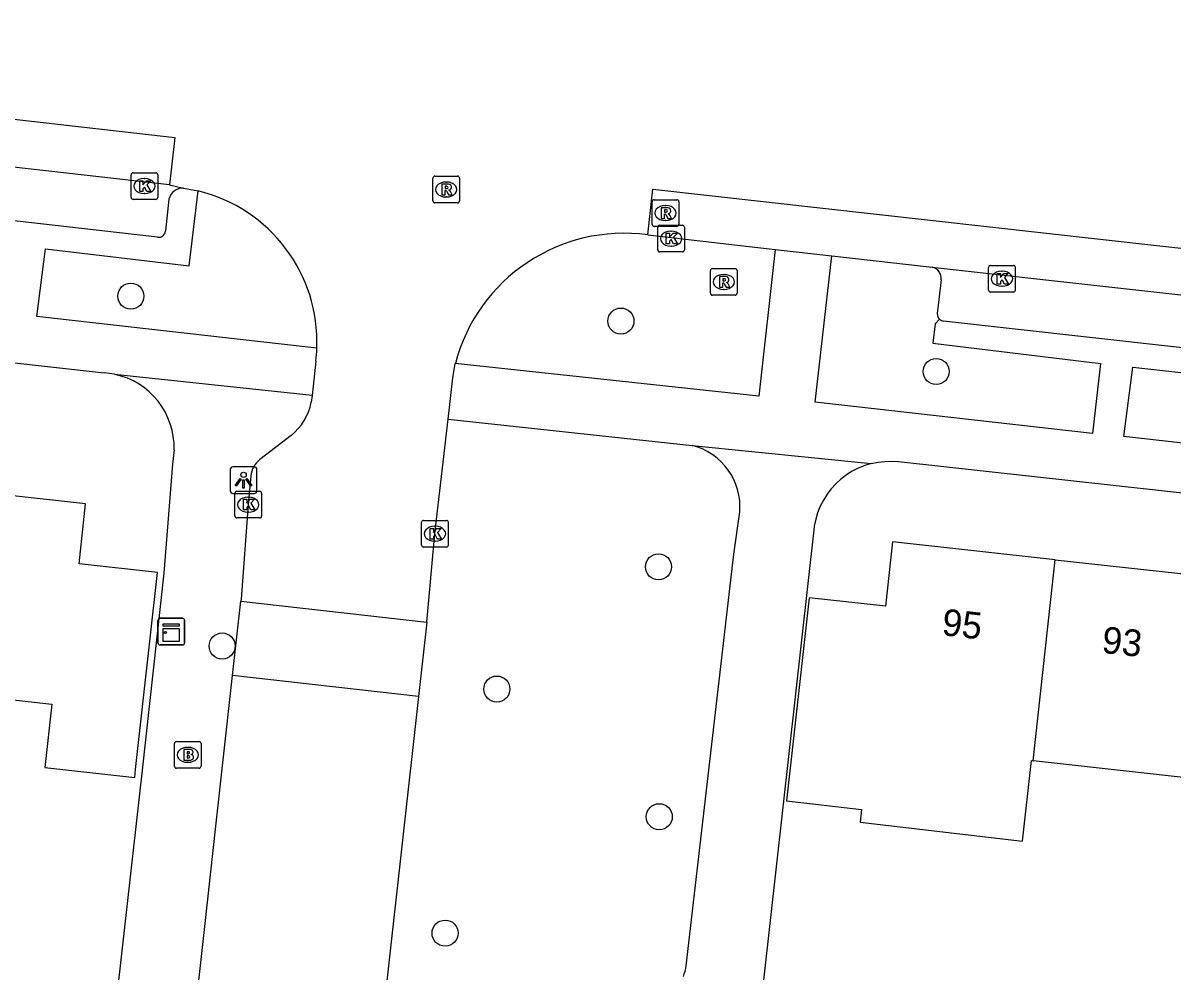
# Model space of a CAD drawing. Extents: x 161928 to 163055, y 386475 to 387428.
# Drawn here: x 162417.32 to 162460.45, y 387352.49 to 387388.04 of the extents above; entities that cross this region are included whole.
import ezdxf

# ---------------------------------------------------------------- set-up
doc = ezdxf.new("R2010")
doc.units = 0
for name, color, linetype in [('IMGEO_Boom', 7, 'Continuous'), ('IMGEO_Brandkraan', 7, 'Continuous'), ('IMGEO_Kast', 7, 'Continuous'), ('IMGEO_Kolk', 7, 'Continuous'), ('IMGEO_Lichtpunt', 7, 'Continuous'), ('IMGEO_Pand', 7, 'Continuous'), ('IMGEO_Pand_nummerreeks', 7, 'Continuous'), ('IMGEO_Parkeervlak_open', 7, 'Continuous'), ('IMGEO_Rijbaan_lokaal_gesloten', 7, 'Continuous'), ('IMGEO_Rijbaan_lokaal_open', 7, 'Continuous'), ('IMGEO_Rioolput', 7, 'Continuous'), ('IMGEO_Voetpad_open', 7, 'Continuous')]:
    doc.layers.add(name, color=color, linetype=linetype)

msp = doc.modelspace()

# ---------------------------------------------------------------- linework, layer by layer
at = {"layer": 'IMGEO_Boom'}
for centre in [(162421.369, 387377.799), (162439.746, 387376.864), (162451.568, 387374.972), (162441.156, 387367.647), (162424.792, 387364.677), (162435.094, 387363.063), (162441.184, 387358.274), (162433.152, 387353.91)]:
    msp.add_circle(centre, 0.489, dxfattribs=at)
at = {"layer": 'IMGEO_Brandkraan'}
for p, q in [((162423.003, 387360.17), (162423.003, 387361.022)), ((162423.078, 387361.096), (162423.93, 387361.096)), ((162424.004, 387361.022), (162424.004, 387360.17)), ((162423.491, 387360.876), (162423.516, 387360.876)), ((162423.514, 387360.316), (162423.489, 387360.316)), ((162423.93, 387360.096), (162423.078, 387360.096))]:
    msp.add_line(p, q, dxfattribs=at)
for points in [[(162423.003, 387360.17), (162423.003, 387361.022)], [(162423.078, 387361.096), (162423.93, 387361.096)], [(162424.004, 387361.022), (162424.004, 387360.17)], [(162423.351, 387360.796), (162423.351, 387360.396), (162423.564, 387360.396)], [(162423.582, 387360.796), (162423.351, 387360.796)], [(162423.53, 387360.715), (162423.476, 387360.715), (162423.476, 387360.639)], [(162423.476, 387360.639), (162423.529, 387360.639)], [(162423.538, 387360.563), (162423.476, 387360.563), (162423.476, 387360.482)], [(162423.476, 387360.482), (162423.538, 387360.482)], [(162423.93, 387360.096), (162423.078, 387360.096)]]:
    msp.add_lwpolyline(points, dxfattribs=at)
for centre, radius, start, end in [((162423.08, 387361.02), 0.0765, 91.552, 178.448), ((162423.08, 387361.02), 0.0765, 91.552, 178.448), ((162423.928, 387361.02), 0.0765, 1.552, 88.448), ((162423.928, 387361.02), 0.0765, 1.552, 88.448), ((162423.531, 387360.677), 0.0379, 267.8285, 90.9355), ((162423.539, 387360.522), 0.0404, 269.8759, 90.5077), ((162423.586, 387360.651), 0.145, 59.4692, 91.5367), ((162423.611, 387360.698), 0.0922, 285.5137, 58.1501), ((162423.616, 387360.506), 0.105, 301.3115, 78.989), ((162423.08, 387360.172), 0.0765, 181.552, 268.448), ((162423.08, 387360.172), 0.0765, 181.552, 268.448), ((162423.57, 387360.647), 0.251, 268.6676, 293.5347), ((162423.928, 387360.172), 0.0765, 271.552, 358.448), ((162423.928, 387360.172), 0.0765, 271.552, 358.448)]:
    msp.add_arc(centre, radius, start, end, dxfattribs=at)
for centre, major_axis, ratio, start_param, end_param in [((162423.49, 387360.596), (-0.387, 0.002), 0.722429, 4.712389, 7.853982), ((162423.515, 387360.596), (-0.39, 0.002), 0.717154, 1.570796, 4.712389)]:
    msp.add_ellipse(centre, major_axis=major_axis, ratio=ratio, start_param=start_param, end_param=end_param, dxfattribs=at)
at = {"layer": 'IMGEO_Kast'}
for p, q in [((162422.459, 387365.718), (162423.3, 387365.718)), ((162423.3, 387365.718), (162422.459, 387365.718)), ((162422.384, 387364.793), (162422.384, 387365.634)), ((162422.384, 387365.634), (162422.384, 387364.793)), ((162423.384, 387365.643), (162423.384, 387364.802)), ((162423.384, 387364.802), (162423.384, 387365.643)), ((162423.309, 387364.718), (162422.468, 387364.718)), ((162422.468, 387364.718), (162423.309, 387364.718))]:
    msp.add_line(p, q, dxfattribs=at)
for points in [[(162422.579, 387365.508), (162423.179, 387365.508), (162423.179, 387365.423), (162422.579, 387365.423), (162422.579, 387365.508)], [(162422.579, 387365.333), (162423.179, 387365.333), (162423.179, 387364.844), (162422.579, 387364.844), (162422.579, 387365.333)]]:
    msp.add_lwpolyline(points, dxfattribs=at)
msp.add_circle((162422.663, 387365.182), 0.0377, dxfattribs=at)
for centre, start, end in [((162422.462, 387365.64), 92.4484, 184.2845), ((162422.462, 387365.64), 92.4484, 184.2845), ((162423.306, 387365.64), 2.4484, 94.2845), ((162423.306, 387365.64), 2.4484, 94.2845), ((162422.462, 387364.796), 182.4484, 274.2845), ((162422.462, 387364.796), 182.4484, 274.2845), ((162423.306, 387364.796), 272.4484, 4.2845), ((162423.306, 387364.796), 272.4484, 4.2845)]:
    msp.add_arc(centre, 0.0779, start, end, dxfattribs=at)
at = {"layer": 'IMGEO_Kolk'}
for p, q in [((162421.379, 387381.499), (162421.379, 387382.351)), ((162421.454, 387382.425), (162422.306, 387382.425)), ((162421.867, 387382.205), (162421.892, 387382.205)), ((162422.38, 387382.351), (162422.38, 387381.499)), ((162422.306, 387381.425), (162421.454, 387381.425)), ((162421.89, 387381.645), (162421.865, 387381.645)), ((162441.127, 387379.531), (162441.127, 387380.383)), ((162441.202, 387380.457), (162442.054, 387380.457)), ((162442.128, 387380.383), (162442.128, 387379.531)), ((162441.615, 387380.237), (162441.64, 387380.237)), ((162441.638, 387379.677), (162441.613, 387379.677)), ((162442.054, 387379.457), (162441.202, 387379.457)), ((162453.535, 387378.025), (162453.535, 387378.877)), ((162453.61, 387378.951), (162454.462, 387378.951)), ((162454.023, 387378.731), (162454.048, 387378.731)), ((162454.536, 387378.877), (162454.536, 387378.025)), ((162454.462, 387377.951), (162453.61, 387377.951)), ((162454.046, 387378.171), (162454.021, 387378.171)), ((162425.347, 387370.48), (162426.199, 387370.48)), ((162425.272, 387369.554), (162425.272, 387370.406)), ((162425.76, 387370.26), (162425.785, 387370.26)), ((162426.273, 387370.406), (162426.273, 387369.554)), ((162425.783, 387369.7), (162425.758, 387369.7)), ((162426.199, 387369.48), (162425.347, 387369.48)), ((162432.273, 387368.464), (162432.273, 387369.316)), ((162432.348, 387369.39), (162433.2, 387369.39)), ((162432.761, 387369.17), (162432.786, 387369.17)), ((162433.274, 387369.316), (162433.274, 387368.464)), ((162433.2, 387368.39), (162432.348, 387368.39)), ((162432.784, 387368.61), (162432.759, 387368.61))]:
    msp.add_line(p, q, dxfattribs=at)
for points in [[(162421.379, 387381.499), (162421.379, 387382.351)], [(162421.454, 387382.425), (162422.306, 387382.425)], [(162421.7, 387382.125), (162421.823, 387382.125), (162421.823, 387381.974), (162421.953, 387382.125), (162422.117, 387382.125), (162421.971, 387381.974), (162422.124, 387381.725), (162421.972, 387381.725), (162421.887, 387381.889), (162421.823, 387381.822), (162421.823, 387381.725), (162421.7, 387381.725), (162421.7, 387382.125)], [(162422.38, 387382.351), (162422.38, 387381.499)], [(162422.306, 387381.425), (162421.454, 387381.425)], [(162441.127, 387379.531), (162441.127, 387380.383)], [(162441.202, 387380.457), (162442.054, 387380.457)], [(162442.128, 387380.383), (162442.128, 387379.531)], [(162441.448, 387380.157), (162441.571, 387380.157), (162441.571, 387380.006), (162441.701, 387380.157), (162441.865, 387380.157), (162441.719, 387380.006), (162441.872, 387379.757), (162441.72, 387379.757), (162441.635, 387379.921), (162441.571, 387379.854), (162441.571, 387379.757), (162441.448, 387379.757), (162441.448, 387380.157)], [(162442.054, 387379.457), (162441.202, 387379.457)], [(162453.535, 387378.025), (162453.535, 387378.877)], [(162453.61, 387378.951), (162454.462, 387378.951)], [(162453.856, 387378.651), (162453.979, 387378.651), (162453.979, 387378.5), (162454.109, 387378.651), (162454.273, 387378.651), (162454.127, 387378.5), (162454.28, 387378.251), (162454.128, 387378.251), (162454.043, 387378.415), (162453.979, 387378.348), (162453.979, 387378.251), (162453.856, 387378.251), (162453.856, 387378.651)], [(162454.536, 387378.877), (162454.536, 387378.025)], [(162454.462, 387377.951), (162453.61, 387377.951)], [(162425.347, 387370.48), (162426.199, 387370.48)], [(162425.272, 387369.554), (162425.272, 387370.406)], [(162425.593, 387370.18), (162425.716, 387370.18), (162425.716, 387370.029), (162425.846, 387370.18), (162426.01, 387370.18), (162425.864, 387370.029), (162426.017, 387369.78), (162425.865, 387369.78), (162425.78, 387369.944), (162425.716, 387369.877), (162425.716, 387369.78), (162425.593, 387369.78), (162425.593, 387370.18)], [(162426.273, 387370.406), (162426.273, 387369.554)], [(162426.199, 387369.48), (162425.347, 387369.48)], [(162432.273, 387368.464), (162432.273, 387369.316)], [(162432.348, 387369.39), (162433.2, 387369.39)], [(162433.274, 387369.316), (162433.274, 387368.464)], [(162432.594, 387369.09), (162432.717, 387369.09), (162432.717, 387368.939), (162432.847, 387369.09), (162433.011, 387369.09), (162432.865, 387368.939), (162433.018, 387368.69), (162432.866, 387368.69), (162432.781, 387368.854), (162432.717, 387368.787), (162432.717, 387368.69), (162432.594, 387368.69), (162432.594, 387369.09)], [(162433.2, 387368.39), (162432.348, 387368.39)]]:
    msp.add_lwpolyline(points, dxfattribs=at)
for centre, start, end in [((162421.456, 387382.349), 91.552, 178.448), ((162421.456, 387382.349), 91.552, 178.448), ((162422.304, 387382.349), 1.552, 88.448), ((162422.304, 387382.349), 1.552, 88.448), ((162421.456, 387381.501), 181.552, 268.448), ((162421.456, 387381.501), 181.552, 268.448), ((162422.304, 387381.501), 271.552, 358.448), ((162422.304, 387381.501), 271.552, 358.448), ((162441.204, 387380.381), 91.552, 178.448), ((162441.204, 387380.381), 91.552, 178.448), ((162442.052, 387380.381), 1.552, 88.448), ((162442.052, 387380.381), 1.552, 88.448), ((162441.204, 387379.533), 181.552, 268.448), ((162441.204, 387379.533), 181.552, 268.448), ((162442.052, 387379.533), 271.552, 358.448), ((162442.052, 387379.533), 271.552, 358.448), ((162453.612, 387378.875), 91.552, 178.448), ((162453.612, 387378.875), 91.552, 178.448), ((162454.46, 387378.875), 1.552, 88.448), ((162454.46, 387378.875), 1.552, 88.448), ((162453.612, 387378.027), 181.552, 268.448), ((162453.612, 387378.027), 181.552, 268.448), ((162454.46, 387378.027), 271.552, 358.448), ((162454.46, 387378.027), 271.552, 358.448), ((162425.349, 387370.404), 91.552, 178.448), ((162425.349, 387370.404), 91.552, 178.448), ((162426.197, 387370.404), 1.552, 88.448), ((162426.197, 387370.404), 1.552, 88.448), ((162425.349, 387369.556), 181.552, 268.448), ((162425.349, 387369.556), 181.552, 268.448), ((162426.197, 387369.556), 271.552, 358.448), ((162426.197, 387369.556), 271.552, 358.448), ((162432.35, 387369.314), 91.552, 178.448), ((162432.35, 387369.314), 91.552, 178.448), ((162433.198, 387369.314), 1.552, 88.448), ((162433.198, 387369.314), 1.552, 88.448), ((162432.35, 387368.466), 181.552, 268.448), ((162432.35, 387368.466), 181.552, 268.448), ((162433.198, 387368.466), 271.552, 358.448), ((162433.198, 387368.466), 271.552, 358.448)]:
    msp.add_arc(centre, 0.0765, start, end, dxfattribs=at)
for centre, major_axis, ratio, start_param, end_param in [((162421.866, 387381.925), (-0.387, 0.002), 0.722429, 4.712389, 7.853982), ((162421.891, 387381.925), (-0.39, 0.002), 0.717154, 1.570796, 4.712389), ((162441.614, 387379.957), (-0.387, 0.002), 0.722429, 4.712389, 7.853982), ((162441.639, 387379.957), (-0.39, 0.002), 0.717154, 1.570796, 4.712389), ((162454.022, 387378.451), (-0.387, 0.002), 0.722429, 4.712389, 7.853982), ((162454.047, 387378.451), (-0.39, 0.002), 0.717154, 1.570796, 4.712389), ((162425.759, 387369.98), (-0.387, 0.002), 0.722429, 4.712389, 7.853982), ((162425.784, 387369.98), (-0.39, 0.002), 0.717154, 1.570796, 4.712389), ((162432.76, 387368.89), (-0.387, 0.002), 0.722429, 4.712389, 7.853982), ((162432.785, 387368.89), (-0.39, 0.002), 0.717154, 1.570796, 4.712389)]:
    msp.add_ellipse(centre, major_axis=major_axis, ratio=ratio, start_param=start_param, end_param=end_param, dxfattribs=at)
at = {"layer": 'IMGEO_Lichtpunt'}
for p, q in [((162426, 387371.394), (162425.192, 387371.394)), ((162426, 387371.394), (162425.192, 387371.394)), ((162425.098, 387371.299), (162425.098, 387370.492)), ((162425.098, 387371.299), (162425.098, 387370.492)), ((162426.094, 387370.492), (162426.094, 387371.299)), ((162426.094, 387370.492), (162426.094, 387371.299)), ((162425.192, 387370.398), (162426, 387370.398)), ((162425.192, 387370.398), (162426, 387370.398))]:
    msp.add_line(p, q, dxfattribs=at)
for points in [[(162425.472, 387370.963), (162425.511, 387370.935), (162425.323, 387370.673), (162425.285, 387370.7), (162425.472, 387370.963)], [(162425.574, 387370.915), (162425.621, 387370.915), (162425.621, 387370.593), (162425.574, 387370.593), (162425.574, 387370.915)], [(162425.684, 387370.935), (162425.722, 387370.962), (162425.909, 387370.7), (162425.87, 387370.672), (162425.684, 387370.935)]]:
    msp.add_lwpolyline(points, dxfattribs=at)
msp.add_circle((162425.597, 387371.097), 0.0994, dxfattribs=at)
for centre, start, end in [((162425.192, 387371.299), 90, 180), ((162425.192, 387371.299), 90, 180), ((162426, 387371.299), 0, 90), ((162426, 387371.299), 0, 90), ((162425.192, 387370.492), 180, 270), ((162425.192, 387370.492), 180, 270), ((162426, 387370.492), 270, 0), ((162426, 387370.492), 270, 360)]:
    msp.add_arc(centre, 0.0946, start, end, dxfattribs=at)
at = {"layer": 'IMGEO_Pand'}
for points in [[(162412.726, 387363.129), (162418.411, 387362.502), (162418.148, 387360.123), (162421.516, 387359.752), (162421.548, 387360.046), (162422.363, 387367.439), (162419.425, 387367.763), (162419.673, 387370.015), (162413.559, 387370.689)], [(162456.033, 387367.915), (162449.934, 387368.587), (162449.667, 387366.17), (162446.808, 387366.485), (162445.956, 387358.876), (162448.765, 387358.552), (162448.713, 387358.07), (162454.808, 387357.363), (162455.14, 387360.378), (162455.202, 387360.371)], [(162455.202, 387360.371), (162456.033, 387367.915)], [(162456.033, 387367.915), (162461.997, 387367.258)], [(162461.166, 387359.714), (162455.202, 387360.371)]]:
    msp.add_lwpolyline(points, dxfattribs=at)
at = {"layer": 'IMGEO_Parkeervlak_open'}
msp.add_lwpolyline([(162451.759, 387378.413), (162451.61, 387377.142)], dxfattribs=at)
for centre, radius, start, end in [((162451.314, 387378.452), 0.447, 354.9883, 76.7928), ((162451.885, 387377.13), 0.275, 177.5097, 225.522)]:
    msp.add_arc(centre, radius, start, end, dxfattribs=at)
at = {"layer": 'IMGEO_Rijbaan_lokaal_gesloten'}
for points in [[(162385.272, 387388.042), (162423.014, 387383.743), (162422.819, 387381.969)], [(162422.819, 387381.969), (162383.07, 387386.468)], [(162440.752, 387380.095), (162440.944, 387381.811), (162463.978, 387379.236)], [(162440.752, 387380.095), (162445.528, 387379.546)], [(162445.528, 387379.546), (162447.65, 387379.309)], [(162447.65, 387379.309), (162451.416, 387378.887)], [(162451.416, 387378.887), (162498.919, 387373.594)]]:
    msp.add_lwpolyline(points, dxfattribs=at)
at = {"layer": 'IMGEO_Rijbaan_lokaal_open'}
for points in [[(162422.819, 387381.969), (162423.345, 387381.85)], [(162423.345, 387381.85), (162423.894, 387381.744)], [(162428.305, 387375.357), (162428.162, 387374.077)], [(162433.265, 387373.188), (162433.442, 387374.731), (162433.536, 387375.269)], [(162428.162, 387374.077), (162428.133, 387373.818)], [(162432.465, 387365.571), (162432.774, 387368.89), (162433.265, 387373.188)], [(162427.38, 387372.578), (162426.205, 387371.67)], [(162425.866, 387371.065), (162425.773, 387369.98), (162425.504, 387366.435), (162425.497, 387366.356)], [(162425.187, 387363.574), (162425.497, 387366.356)], [(162425.497, 387366.356), (162432.465, 387365.571)], [(162432.465, 387365.571), (162432.155, 387362.788)], [(162417.735, 387296.608), (162424.14, 387354.164), (162424.558, 387357.921), (162425.187, 387363.574)], [(162432.155, 387362.788), (162425.187, 387363.574)], [(162432.155, 387362.788), (162430.965, 387352.126)]]:
    msp.add_lwpolyline(points, dxfattribs=at)
for centre, radius, start, end in [((162422.516, 387376.076), 5.833, 357.7422, 76.3388), ((162439.862, 387373.618), 6.537, 82.1724, 165.3762), ((162422.358, 387376.09), 5.992, 352.9771, 357.6702), ((162426.074, 387374.22), 2.098, 308.5054, 348.9575), ((162426.778, 387370.951), 0.919, 128.5733, 172.9003)]:
    msp.add_arc(centre, radius, start, end, dxfattribs=at)
at = {"layer": 'IMGEO_Rioolput'}
for p, q in [((162432.694, 387381.372), (162432.694, 387382.224)), ((162432.769, 387382.298), (162433.621, 387382.298)), ((162433.695, 387382.224), (162433.695, 387381.372)), ((162433.182, 387382.078), (162433.207, 387382.078)), ((162433.621, 387381.298), (162432.769, 387381.298)), ((162433.205, 387381.518), (162433.18, 387381.518)), ((162440.918, 387380.488), (162440.918, 387381.34)), ((162440.993, 387381.414), (162441.845, 387381.414)), ((162441.919, 387381.34), (162441.919, 387380.488)), ((162441.406, 387381.194), (162441.431, 387381.194)), ((162441.845, 387380.414), (162440.993, 387380.414)), ((162441.429, 387380.634), (162441.404, 387380.634)), ((162443.102, 387377.907), (162443.102, 387378.759)), ((162443.177, 387378.833), (162444.029, 387378.833)), ((162444.103, 387378.759), (162444.103, 387377.907)), ((162443.59, 387378.613), (162443.615, 387378.613)), ((162444.029, 387377.833), (162443.177, 387377.833)), ((162443.613, 387378.053), (162443.588, 387378.053))]:
    msp.add_line(p, q, dxfattribs=at)
for points in [[(162432.694, 387381.372), (162432.694, 387382.224)], [(162432.769, 387382.298), (162433.621, 387382.298)], [(162433.695, 387382.224), (162433.695, 387381.372)], [(162433.283, 387381.996), (162433.031, 387381.998), (162433.031, 387381.598)], [(162433.031, 387381.598), (162433.155, 387381.598), (162433.155, 387381.76), (162433.166, 387381.76)], [(162433.209, 387381.917), (162433.155, 387381.917), (162433.155, 387381.836)], [(162433.155, 387381.836), (162433.207, 387381.836)], [(162433.213, 387381.731), (162433.284, 387381.598), (162433.424, 387381.598), (162433.359, 387381.724)], [(162433.621, 387381.298), (162432.769, 387381.298)], [(162440.918, 387380.488), (162440.918, 387381.34)], [(162440.993, 387381.414), (162441.845, 387381.414)], [(162441.919, 387381.34), (162441.919, 387380.488)], [(162441.507, 387381.112), (162441.255, 387381.114), (162441.255, 387380.714)], [(162441.255, 387380.714), (162441.379, 387380.714), (162441.379, 387380.876), (162441.39, 387380.876)], [(162441.433, 387381.033), (162441.379, 387381.033), (162441.379, 387380.952)], [(162441.379, 387380.952), (162441.431, 387380.952)], [(162441.437, 387380.847), (162441.508, 387380.714), (162441.648, 387380.714), (162441.583, 387380.84)], [(162441.845, 387380.414), (162440.993, 387380.414)], [(162443.102, 387377.907), (162443.102, 387378.759)], [(162443.177, 387378.833), (162444.029, 387378.833)], [(162444.103, 387378.759), (162444.103, 387377.907)], [(162443.691, 387378.531), (162443.439, 387378.533), (162443.439, 387378.133)], [(162443.439, 387378.133), (162443.563, 387378.133), (162443.563, 387378.295), (162443.574, 387378.295)], [(162443.617, 387378.452), (162443.563, 387378.452), (162443.563, 387378.371)], [(162443.563, 387378.371), (162443.615, 387378.371)], [(162443.621, 387378.266), (162443.692, 387378.133), (162443.832, 387378.133), (162443.767, 387378.259)], [(162444.029, 387377.833), (162443.177, 387377.833)]]:
    msp.add_lwpolyline(points, dxfattribs=at)
for centre, radius, start, end in [((162432.771, 387382.222), 0.0765, 91.552, 178.448), ((162432.771, 387382.222), 0.0765, 91.552, 178.448), ((162433.619, 387382.222), 0.0765, 1.552, 88.448), ((162433.619, 387382.222), 0.0765, 1.552, 88.448), ((162433.165, 387381.707), 0.0533, 26.0293, 88.6989), ((162433.191, 387382.025), 0.19, 274.7715, 282.9687), ((162433.215, 387381.821), 0.0964, 77.0061, 93.1865), ((162433.229, 387381.878), 0.0378, 276.6634, 79.6772), ((162433.282, 387381.886), 0.109, 350.3612, 89.416), ((162433.28, 387381.886), 0.112, 277.5842, 350.9817), ((162433.264, 387381.671), 0.108, 29.5134, 73.7905), ((162432.771, 387381.374), 0.0765, 181.552, 268.448), ((162432.771, 387381.374), 0.0765, 181.552, 268.448), ((162433.619, 387381.374), 0.0765, 271.552, 358.448), ((162433.619, 387381.374), 0.0765, 271.552, 358.448), ((162440.995, 387381.338), 0.0765, 91.552, 178.448), ((162440.995, 387381.338), 0.0765, 91.552, 178.448), ((162441.843, 387381.338), 0.0765, 1.552, 88.448), ((162441.843, 387381.338), 0.0765, 1.552, 88.448), ((162441.389, 387380.823), 0.0533, 26.0293, 88.6989), ((162441.415, 387381.141), 0.19, 274.7715, 282.9687), ((162441.439, 387380.937), 0.0964, 77.0061, 93.1865), ((162441.453, 387380.994), 0.0378, 276.6634, 79.6772), ((162441.506, 387381.002), 0.109, 350.3612, 89.416), ((162441.504, 387381.002), 0.112, 277.5842, 350.9817), ((162441.488, 387380.787), 0.108, 29.5134, 73.7905), ((162440.995, 387380.49), 0.0765, 181.552, 268.448), ((162440.995, 387380.49), 0.0765, 181.552, 268.448), ((162441.843, 387380.49), 0.0765, 271.552, 358.448), ((162441.843, 387380.49), 0.0765, 271.552, 358.448), ((162443.179, 387378.757), 0.0765, 91.552, 178.448), ((162443.179, 387378.757), 0.0765, 91.552, 178.448), ((162444.027, 387378.757), 0.0765, 1.552, 88.448), ((162444.027, 387378.757), 0.0765, 1.552, 88.448), ((162443.573, 387378.242), 0.0533, 26.0293, 88.6989), ((162443.599, 387378.56), 0.19, 274.7715, 282.9687), ((162443.623, 387378.356), 0.0964, 77.0061, 93.1865), ((162443.637, 387378.413), 0.0378, 276.6634, 79.6772), ((162443.69, 387378.421), 0.109, 350.3612, 89.416), ((162443.688, 387378.421), 0.112, 277.5842, 350.9817), ((162443.672, 387378.206), 0.108, 29.5134, 73.7905), ((162443.179, 387377.909), 0.0765, 181.552, 268.448), ((162443.179, 387377.909), 0.0765, 181.552, 268.448), ((162444.027, 387377.909), 0.0765, 271.552, 358.448), ((162444.027, 387377.909), 0.0765, 271.552, 358.448)]:
    msp.add_arc(centre, radius, start, end, dxfattribs=at)
for centre, major_axis, ratio, start_param, end_param in [((162433.181, 387381.798), (-0.387, 0.002), 0.722429, 4.712389, 7.853982), ((162433.206, 387381.798), (-0.39, 0.002), 0.717154, 1.570796, 4.712389), ((162441.405, 387380.914), (-0.387, 0.002), 0.722429, 4.712389, 7.853982), ((162441.43, 387380.914), (-0.39, 0.002), 0.717154, 1.570796, 4.712389), ((162443.589, 387378.333), (-0.387, 0.002), 0.722429, 4.712389, 7.853982), ((162443.614, 387378.333), (-0.39, 0.002), 0.717154, 1.570796, 4.712389)]:
    msp.add_ellipse(centre, major_axis=major_axis, ratio=ratio, start_param=start_param, end_param=end_param, dxfattribs=at)
at = {"layer": 'IMGEO_Voetpad_open'}
for points in [[(162422.372, 387380.011), (162383.551, 387384.435)], [(162428.345, 387375.846), (162417.843, 387377.034), (162418.165, 387379.572), (162423.555, 387378.939), (162423.894, 387381.744)], [(162422.796, 387381.431), (162422.666, 387380.244)], [(162370.088, 387380.547), (162420.374, 387374.918)], [(162445.528, 387379.546), (162444.922, 387374.045), (162433.536, 387375.269)], [(162451.692, 387376.934), (162451.531, 387376.756), (162451.444, 387376.034), (162457.731, 387375.269), (162457.431, 387372.647), (162447.032, 387373.819), (162447.65, 387379.309)], [(162498.423, 387371.662), (162451.846, 387376.856)], [(162428.162, 387374.077), (162420.757, 387374.866)], [(162458.946, 387375.134), (162468.968, 387374.017), (162468.661, 387371.391), (162458.61, 387372.53), (162458.946, 387375.134)], [(162433.265, 387373.188), (162442.421, 387372.196)], [(162442.421, 387372.196), (162449.134, 387371.52)], [(162422.991, 387372.033), (162422.927, 387371.499), (162422.607, 387367.412), (162421.792, 387360.019), (162420.774, 387350.904)], [(162449.134, 387371.52), (162448.887, 387371.445), (162448.648, 387371.349), (162448.418, 387371.231), (162448.2, 387371.093), (162447.995, 387370.937), (162447.804, 387370.762), (162447.63, 387370.572), (162447.474, 387370.366), (162447.337, 387370.148), (162447.22, 387369.918), (162447.123, 387369.678), (162447.049, 387369.431), (162446.997, 387369.178), (162446.978, 387369.036), (162444.869, 387350.138)], [(162449.134, 387371.52), (162449.387, 387371.573), (162449.643, 387371.603), (162449.901, 387371.609), (162450.159, 387371.593), (162479.854, 387368.322), (162499.441, 387366.155)], [(162442.197, 387352.685), (162443.986, 387368.123), (162444.202, 387369.705)]]:
    msp.add_lwpolyline(points, dxfattribs=at)
for centre, radius, start, end in [((162423.316, 387381.319), 0.531, 86.8236, 167.8786), ((162422.415, 387380.258), 0.251, 260.0702, 356.7246), ((162451.891, 387377.137), 0.284, 225.4678, 260.8084), ((162420.214, 387372.303), 2.62, 78.0375, 86.4989), ((162420.192, 387372.123), 2.8, 358.1519, 78.3641), ((162441.846, 387369.902), 2.365, 355.2096, 75.9179), ((162440.231, 387353.002), 1.991, 338.8267, 350.832)]:
    msp.add_arc(centre, radius, start, end, dxfattribs=at)

# ---------------------------------------------------------------- texts
at = {"layer": 'IMGEO_Pand_nummerreeks'}
for s, rotation, p in [('95', 353.7089, (162451.752, 387365.087)), ('93', 353.7111, (162457.75, 387364.426))]:
    msp.add_text(s, height=1, rotation=rotation, dxfattribs=at).set_placement(p)

doc.saveas('drawing.dxf')
